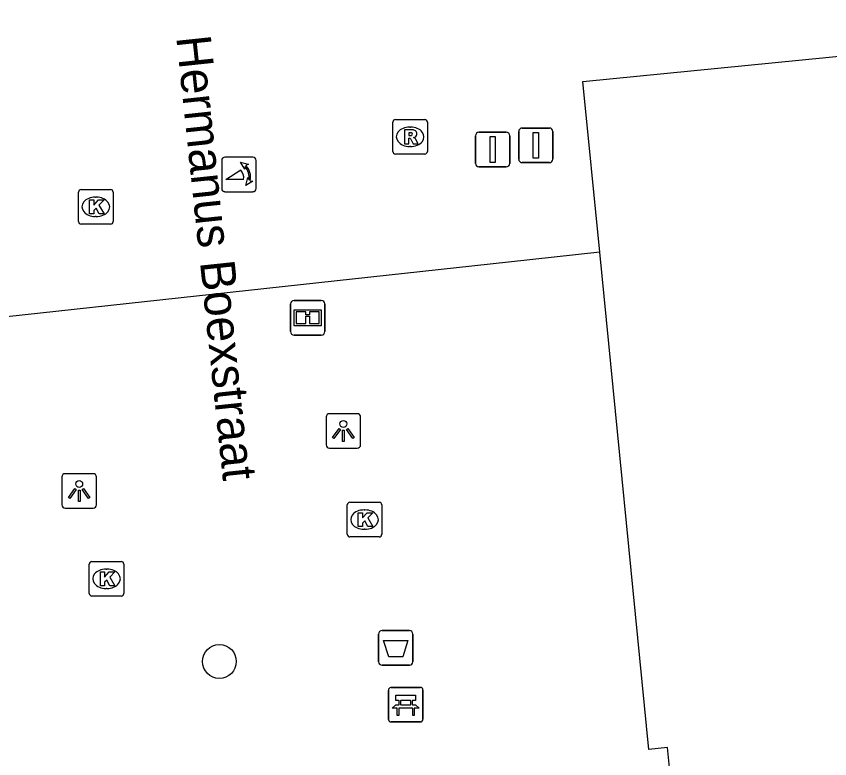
# Model space of a CAD drawing. Extents: x 161087 to 161922, y 382574 to 383873.
# Drawn here: x 161308.53 to 161332.08, y 383529.31 to 383550.79 of the extents above; entities that cross this region are included whole.
import ezdxf

# ---------------------------------------------------------------- set-up
doc = ezdxf.new("R2010")
doc.units = 0
for name, color, linetype in [('IMGEO_Afsluitpaal', 7, 'Continuous'), ('IMGEO_Afvalbak', 7, 'Continuous'), ('IMGEO_Bank', 7, 'Continuous'), ('IMGEO_Boom', 7, 'Continuous'), ('IMGEO_Informatiebord', 7, 'Continuous'), ('IMGEO_Kolk', 7, 'Continuous'), ('IMGEO_Lichtpunt', 7, 'Continuous'), ('IMGEO_Openbare_ruimte_label', 7, 'Continuous'), ('IMGEO_Pand', 7, 'Continuous'), ('IMGEO_Poller', 7, 'Continuous'), ('IMGEO_Rioolput', 7, 'Continuous'), ('IMGEO_Voetgangersgebied_open', 7, 'Continuous')]:
    doc.layers.add(name, color=color, linetype=linetype)

msp = doc.modelspace()

# ---------------------------------------------------------------- linework, layer by layer
at = {"layer": 'IMGEO_Afsluitpaal'}
for p, q in [((161321.929, 383547.433), (161322.719, 383547.433)), ((161322.719, 383547.433), (161321.929, 383547.433)), ((161323.079, 383546.655), (161323.079, 383547.455)), ((161323.079, 383547.455), (161323.079, 383546.655)), ((161323.179, 383547.555), (161323.969, 383547.555)), ((161323.969, 383547.555), (161323.179, 383547.555)), ((161324.069, 383547.455), (161324.069, 383546.655)), ((161324.069, 383546.655), (161324.069, 383547.455)), ((161321.829, 383546.533), (161321.829, 383547.333)), ((161321.829, 383547.333), (161321.829, 383546.533)), ((161322.819, 383547.333), (161322.819, 383546.533)), ((161322.819, 383546.533), (161322.819, 383547.333)), ((161322.719, 383546.433), (161321.929, 383546.433)), ((161321.929, 383546.433), (161322.719, 383546.433)), ((161323.969, 383546.555), (161323.179, 383546.555)), ((161323.179, 383546.555), (161323.969, 383546.555))]:
    msp.add_line(p, q, dxfattribs=at)
for points in [[(161323.499, 383547.43), (161323.649, 383547.43), (161323.649, 383546.68), (161323.499, 383546.68), (161323.499, 383547.43)], [(161322.249, 383547.308), (161322.399, 383547.308), (161322.399, 383546.558), (161322.249, 383546.558), (161322.249, 383547.308)]]:
    msp.add_lwpolyline(points, dxfattribs=at)
for centre, start, end in [((161321.929, 383547.333), 90, 180), ((161321.929, 383547.333), 90, 180), ((161322.719, 383547.333), 0, 90), ((161322.719, 383547.333), 360, 90), ((161323.179, 383547.455), 90, 180), ((161323.179, 383547.455), 90, 180), ((161323.969, 383547.455), 0, 90), ((161323.969, 383547.455), 360, 90), ((161323.179, 383546.655), 180, 270), ((161323.179, 383546.655), 180, 270), ((161323.969, 383546.655), 270, 0), ((161323.969, 383546.655), 270, 0), ((161321.929, 383546.533), 180, 270), ((161321.929, 383546.533), 180, 270), ((161322.719, 383546.533), 270, 0), ((161322.719, 383546.533), 270, 0)]:
    msp.add_arc(centre, 0.1, start, end, dxfattribs=at)
at = {"layer": 'IMGEO_Afvalbak'}
for p, q in [((161319.123, 383533.013), (161319.913, 383533.013)), ((161319.913, 383533.013), (161319.123, 383533.013)), ((161319.023, 383532.113), (161319.023, 383532.913)), ((161319.023, 383532.913), (161319.023, 383532.113)), ((161320.013, 383532.913), (161320.013, 383532.113)), ((161320.013, 383532.113), (161320.013, 383532.913)), ((161319.913, 383532.013), (161319.123, 383532.013)), ((161319.123, 383532.013), (161319.913, 383532.013))]:
    msp.add_line(p, q, dxfattribs=at)
msp.add_lwpolyline([(161319.166, 383532.727), (161319.87, 383532.727), (161319.721, 383532.257), (161319.315, 383532.257), (161319.166, 383532.727)], dxfattribs=at)
for centre, start, end in [((161319.123, 383532.913), 90, 180), ((161319.123, 383532.913), 90, 180), ((161319.913, 383532.913), 0, 90), ((161319.913, 383532.913), 360, 90), ((161319.123, 383532.113), 180, 270), ((161319.123, 383532.113), 180, 270), ((161319.913, 383532.113), 270, 0), ((161319.913, 383532.113), 270, 0)]:
    msp.add_arc(centre, 0.1, start, end, dxfattribs=at)
at = {"layer": 'IMGEO_Bank'}
for p, q in [((161319.382, 383531.37), (161320.223, 383531.37)), ((161320.223, 383531.37), (161319.382, 383531.37)), ((161319.307, 383530.445), (161319.307, 383531.286)), ((161319.307, 383531.286), (161319.307, 383530.445)), ((161320.307, 383531.295), (161320.307, 383530.454)), ((161320.307, 383530.454), (161320.307, 383531.295)), ((161319.616, 383530.876), (161319.616, 383530.982)), ((161319.66, 383530.982), (161319.66, 383530.876)), ((161319.948, 383530.988), (161319.666, 383530.988)), ((161319.954, 383530.876), (161319.954, 383530.982)), ((161319.998, 383530.982), (161319.998, 383530.876)), ((161320.004, 383530.768), (161319.611, 383530.768)), ((161319.666, 383530.87), (161319.948, 383530.87)), ((161320.232, 383530.37), (161319.391, 383530.37)), ((161319.391, 383530.37), (161320.232, 383530.37))]:
    msp.add_line(p, q, dxfattribs=at)
for points in [[(161319.61, 383530.988), (161319.524, 383530.988), (161319.524, 383531.149), (161320.087, 383531.149), (161320.087, 383530.988), (161320.004, 383530.988)], [(161319.554, 383530.768), (161319.412, 383530.768), (161319.524, 383530.87), (161319.61, 383530.87)], [(161319.604, 383530.761), (161319.604, 383530.554), (161319.561, 383530.554), (161319.561, 383530.761)], [(161320.004, 383530.87), (161320.087, 383530.87), (161320.199, 383530.768), (161320.06, 383530.768)], [(161320.054, 383530.761), (161320.054, 383530.554), (161320.01, 383530.554), (161320.01, 383530.761)]]:
    msp.add_lwpolyline(points, dxfattribs=at)
for centre, radius, start, end in [((161319.385, 383531.292), 0.0779, 92.4484, 184.2845), ((161319.385, 383531.292), 0.0779, 92.4484, 184.2845), ((161320.229, 383531.292), 0.0779, 2.4484, 94.2845), ((161320.229, 383531.292), 0.0779, 2.4484, 94.2845), ((161319.609, 383530.981), 0.00671, 2.8957, 87.1043), ((161319.609, 383530.877), 0.00671, 272.8957, 357.1043), ((161319.666, 383530.981), 0.00671, 92.8957, 177.1043), ((161319.666, 383530.877), 0.00671, 182.8957, 267.1043), ((161319.948, 383530.981), 0.00671, 2.8957, 87.1043), ((161319.948, 383530.877), 0.00671, 272.8957, 357.1043), ((161320.005, 383530.981), 0.00671, 92.8957, 177.1043), ((161320.005, 383530.877), 0.00671, 182.8957, 267.1043), ((161319.554, 383530.761), 0.00671, 2.8957, 87.1043), ((161319.611, 383530.761), 0.00671, 92.8957, 177.1043), ((161320.003, 383530.761), 0.00671, 2.8957, 87.1043), ((161320.06, 383530.761), 0.00671, 92.8957, 177.1043), ((161319.385, 383530.448), 0.0779, 182.4484, 274.2845), ((161319.385, 383530.448), 0.0779, 182.4484, 274.2845), ((161320.229, 383530.448), 0.0779, 272.4484, 4.2845), ((161320.229, 383530.448), 0.0779, 272.4484, 4.2845)]:
    msp.add_arc(centre, radius, start, end, dxfattribs=at)
at = {"layer": 'IMGEO_Boom'}
msp.add_circle((161314.414, 383532.122), 0.489, dxfattribs=at)
at = {"layer": 'IMGEO_Informatiebord'}
for p, q in [((161316.475, 383541.666), (161316.475, 383542.466)), ((161316.475, 383542.466), (161316.475, 383541.666)), ((161316.575, 383542.566), (161317.365, 383542.566)), ((161317.365, 383542.566), (161316.575, 383542.566)), ((161317.465, 383542.466), (161317.465, 383541.666)), ((161317.465, 383541.666), (161317.465, 383542.466)), ((161317.365, 383541.566), (161316.575, 383541.566)), ((161316.575, 383541.566), (161317.365, 383541.566))]:
    msp.add_line(p, q, dxfattribs=at)
for points in [[(161316.576, 383542.298), (161317.364, 383542.298), (161317.364, 383541.834), (161316.576, 383541.834), (161316.576, 383542.298)], [(161316.641, 383542.233), (161316.641, 383541.899), (161316.916, 383541.899), (161316.917, 383542.112), (161317.021, 383542.113), (161317.022, 383541.899), (161317.299, 383541.899), (161317.299, 383542.233), (161317.023, 383542.233), (161317.023, 383542.153), (161316.917, 383542.153), (161316.917, 383542.233), (161316.641, 383542.233)]]:
    msp.add_lwpolyline(points, dxfattribs=at)
for centre, start, end in [((161316.575, 383542.466), 90, 180), ((161316.575, 383542.466), 90, 180), ((161317.365, 383542.466), 0, 90), ((161317.365, 383542.466), 360, 90), ((161316.575, 383541.666), 180, 270), ((161316.575, 383541.666), 180, 270), ((161317.365, 383541.666), 270, 0), ((161317.365, 383541.666), 270, 0)]:
    msp.add_arc(centre, 0.1, start, end, dxfattribs=at)
at = {"layer": 'IMGEO_Kolk'}
for p, q in [((161310.411, 383545.775), (161311.263, 383545.775)), ((161310.336, 383544.849), (161310.336, 383545.701)), ((161310.824, 383545.555), (161310.849, 383545.555)), ((161311.337, 383545.701), (161311.337, 383544.849)), ((161311.263, 383544.775), (161310.411, 383544.775)), ((161310.847, 383544.995), (161310.822, 383544.995)), ((161318.115, 383535.8), (161318.115, 383536.652)), ((161318.19, 383536.726), (161319.042, 383536.726)), ((161319.116, 383536.652), (161319.116, 383535.8)), ((161318.603, 383536.506), (161318.628, 383536.506)), ((161318.626, 383535.946), (161318.601, 383535.946)), ((161319.042, 383535.726), (161318.19, 383535.726)), ((161310.647, 383534.088), (161310.647, 383534.94)), ((161310.722, 383535.014), (161311.574, 383535.014)), ((161311.648, 383534.94), (161311.648, 383534.088)), ((161311.135, 383534.794), (161311.16, 383534.794)), ((161311.158, 383534.234), (161311.133, 383534.234)), ((161311.574, 383534.014), (161310.722, 383534.014))]:
    msp.add_line(p, q, dxfattribs=at)
for points in [[(161310.411, 383545.775), (161311.263, 383545.775)], [(161310.336, 383544.849), (161310.336, 383545.701)], [(161311.337, 383545.701), (161311.337, 383544.849)], [(161310.657, 383545.475), (161310.78, 383545.475), (161310.78, 383545.324), (161310.91, 383545.475), (161311.074, 383545.475), (161310.928, 383545.324), (161311.081, 383545.075), (161310.929, 383545.075), (161310.844, 383545.239), (161310.78, 383545.172), (161310.78, 383545.075), (161310.657, 383545.075), (161310.657, 383545.475)], [(161311.263, 383544.775), (161310.411, 383544.775)], [(161318.115, 383535.8), (161318.115, 383536.652)], [(161318.19, 383536.726), (161319.042, 383536.726)], [(161319.116, 383536.652), (161319.116, 383535.8)], [(161318.436, 383536.426), (161318.559, 383536.426), (161318.559, 383536.275), (161318.689, 383536.426), (161318.853, 383536.426), (161318.707, 383536.275), (161318.86, 383536.026), (161318.708, 383536.026), (161318.623, 383536.19), (161318.559, 383536.123), (161318.559, 383536.026), (161318.436, 383536.026), (161318.436, 383536.426)], [(161319.042, 383535.726), (161318.19, 383535.726)], [(161310.647, 383534.088), (161310.647, 383534.94)], [(161310.722, 383535.014), (161311.574, 383535.014)], [(161311.648, 383534.94), (161311.648, 383534.088)], [(161310.968, 383534.714), (161311.091, 383534.714), (161311.091, 383534.563), (161311.221, 383534.714), (161311.385, 383534.714), (161311.239, 383534.563), (161311.392, 383534.314), (161311.24, 383534.314), (161311.155, 383534.478), (161311.091, 383534.411), (161311.091, 383534.314), (161310.968, 383534.314), (161310.968, 383534.714)], [(161311.574, 383534.014), (161310.722, 383534.014)]]:
    msp.add_lwpolyline(points, dxfattribs=at)
for centre, start, end in [((161310.413, 383545.699), 91.552, 178.448), ((161310.413, 383545.699), 91.552, 178.448), ((161311.261, 383545.699), 1.552, 88.448), ((161311.261, 383545.699), 1.552, 88.448), ((161310.413, 383544.851), 181.552, 268.448), ((161310.413, 383544.851), 181.552, 268.448), ((161311.261, 383544.851), 271.552, 358.448), ((161311.261, 383544.851), 271.552, 358.448), ((161318.192, 383536.65), 91.552, 178.448), ((161318.192, 383536.65), 91.552, 178.448), ((161319.04, 383536.65), 1.552, 88.448), ((161319.04, 383536.65), 1.552, 88.448), ((161318.192, 383535.802), 181.552, 268.448), ((161318.192, 383535.802), 181.552, 268.448), ((161319.04, 383535.802), 271.552, 358.448), ((161319.04, 383535.802), 271.552, 358.448), ((161310.724, 383534.938), 91.552, 178.448), ((161310.724, 383534.938), 91.552, 178.448), ((161311.572, 383534.938), 1.552, 88.448), ((161311.572, 383534.938), 1.552, 88.448), ((161310.724, 383534.09), 181.552, 268.448), ((161310.724, 383534.09), 181.552, 268.448), ((161311.572, 383534.09), 271.552, 358.448), ((161311.572, 383534.09), 271.552, 358.448)]:
    msp.add_arc(centre, 0.0765, start, end, dxfattribs=at)
for centre, major_axis, ratio, start_param, end_param in [((161310.823, 383545.275), (-0.387, 0.002), 0.722429, 4.712389, 7.853982), ((161310.848, 383545.275), (-0.39, 0.002), 0.717154, 1.570796, 4.712389), ((161318.602, 383536.226), (-0.387, 0.002), 0.722429, 4.712389, 7.853982), ((161318.627, 383536.226), (-0.39, 0.002), 0.717154, 1.570796, 4.712389), ((161311.134, 383534.514), (-0.387, 0.002), 0.722429, 4.712389, 7.853982), ((161311.159, 383534.514), (-0.39, 0.002), 0.717154, 1.570796, 4.712389)]:
    msp.add_ellipse(centre, major_axis=major_axis, ratio=ratio, start_param=start_param, end_param=end_param, dxfattribs=at)
at = {"layer": 'IMGEO_Lichtpunt'}
for p, q in [((161317.505, 383539.196), (161317.505, 383538.389)), ((161317.505, 383539.196), (161317.505, 383538.389)), ((161318.407, 383539.291), (161317.599, 383539.291)), ((161318.407, 383539.291), (161317.599, 383539.291)), ((161318.501, 383538.389), (161318.501, 383539.196)), ((161318.501, 383538.389), (161318.501, 383539.196)), ((161317.599, 383538.295), (161318.407, 383538.295)), ((161317.599, 383538.295), (161318.407, 383538.295)), ((161310.758, 383537.555), (161309.95, 383537.555)), ((161310.758, 383537.555), (161309.95, 383537.555)), ((161309.856, 383537.46), (161309.856, 383536.653)), ((161309.856, 383537.46), (161309.856, 383536.653)), ((161310.852, 383536.653), (161310.852, 383537.46)), ((161310.852, 383536.653), (161310.852, 383537.46)), ((161309.95, 383536.559), (161310.758, 383536.559)), ((161309.95, 383536.559), (161310.758, 383536.559))]:
    msp.add_line(p, q, dxfattribs=at)
for points in [[(161317.879, 383538.86), (161317.918, 383538.832), (161317.73, 383538.57), (161317.692, 383538.597), (161317.879, 383538.86)], [(161317.981, 383538.812), (161318.028, 383538.812), (161318.028, 383538.49), (161317.981, 383538.49), (161317.981, 383538.812)], [(161318.091, 383538.832), (161318.129, 383538.859), (161318.316, 383538.597), (161318.277, 383538.569), (161318.091, 383538.832)], [(161310.23, 383537.124), (161310.269, 383537.096), (161310.081, 383536.834), (161310.043, 383536.861), (161310.23, 383537.124)], [(161310.332, 383537.076), (161310.379, 383537.076), (161310.379, 383536.754), (161310.332, 383536.754), (161310.332, 383537.076)], [(161310.442, 383537.096), (161310.48, 383537.123), (161310.667, 383536.861), (161310.628, 383536.833), (161310.442, 383537.096)]]:
    msp.add_lwpolyline(points, dxfattribs=at)
for centre in [(161318.004, 383538.994), (161310.355, 383537.258)]:
    msp.add_circle(centre, 0.0994, dxfattribs=at)
for centre, start, end in [((161317.599, 383539.196), 90, 180), ((161317.599, 383539.196), 90, 180), ((161318.407, 383539.196), 0, 90), ((161318.407, 383539.196), 0, 90), ((161317.599, 383538.389), 180, 270), ((161317.599, 383538.389), 180, 270), ((161318.407, 383538.389), 270, 0), ((161318.407, 383538.389), 270, 360), ((161309.95, 383537.46), 90, 180), ((161309.95, 383537.46), 90, 180), ((161310.758, 383537.46), 0, 90), ((161310.758, 383537.46), 0, 90), ((161309.95, 383536.653), 180, 270), ((161309.95, 383536.653), 180, 270), ((161310.758, 383536.653), 270, 0), ((161310.758, 383536.653), 270, 360)]:
    msp.add_arc(centre, 0.0946, start, end, dxfattribs=at)
at = {"layer": 'IMGEO_Pand'}
for points in [[(161325.425, 383543.964), (161324.935, 383548.905), (161343.791, 383550.761), (161344.073, 383550.789), (161348.11, 383547.853), (161354.469, 383543.195)], [(161330.852, 383503.563), (161329.023, 383510.668), (161330.05, 383510.932), (161329.1, 383516.914), (161328.045, 383516.81), (161327.017, 383527.244), (161327.556, 383527.9), (161327.388, 383529.631), (161326.85, 383529.577), (161325.425, 383543.964)]]:
    msp.add_lwpolyline(points, dxfattribs=at)
at = {"layer": 'IMGEO_Poller'}
for p, q in [((161315.383, 383546.711), (161314.575, 383546.711)), ((161315.383, 383546.711), (161314.575, 383546.711)), ((161314.481, 383546.616), (161314.481, 383545.809)), ((161314.481, 383546.616), (161314.481, 383545.809)), ((161315.477, 383545.809), (161315.477, 383546.616)), ((161315.477, 383545.809), (161315.477, 383546.616)), ((161314.575, 383545.714), (161315.383, 383545.714)), ((161314.575, 383545.714), (161315.383, 383545.714))]:
    msp.add_line(p, q, dxfattribs=at)
for points in [[(161315.16, 383546.44), (161315.148, 383546.367), (161315.023, 383546.572)], [(161315.023, 383546.572), (161315.254, 383546.506), (161315.183, 383546.474)], [(161315.116, 383546.067), (161314.603, 383546.067), (161315.033, 383546.342)], [(161315.176, 383545.895), (161315.242, 383546.126), (161315.272, 383546.058)], [(161315.308, 383546.031), (161315.38, 383546.02), (161315.176, 383545.895)]]:
    msp.add_lwpolyline(points, dxfattribs=at)
for centre, radius, start, end in [((161314.575, 383546.616), 0.0946, 90, 180), ((161314.575, 383546.616), 0.0946, 90, 180), ((161315.383, 383546.616), 0.0946, 0, 90), ((161315.383, 383546.616), 0.0946, 0, 90), ((161314.802, 383546.127), 0.476, 351.7527, 41.1691), ((161314.802, 383546.127), 0.516, 349.3569, 42.2912), ((161314.788, 383546.117), 0.332, 351.3247, 42.4854), ((161314.575, 383545.809), 0.0946, 180, 270), ((161314.575, 383545.809), 0.0946, 180, 270), ((161315.383, 383545.809), 0.0946, 270, 0), ((161315.383, 383545.809), 0.0946, 270, 0)]:
    msp.add_arc(centre, radius, start, end, dxfattribs=at)
at = {"layer": 'IMGEO_Rioolput'}
for p, q in [((161319.435, 383546.876), (161319.435, 383547.728)), ((161319.51, 383547.802), (161320.362, 383547.802)), ((161320.436, 383547.728), (161320.436, 383546.876)), ((161319.923, 383547.582), (161319.948, 383547.582)), ((161319.946, 383547.022), (161319.921, 383547.022)), ((161320.362, 383546.802), (161319.51, 383546.802))]:
    msp.add_line(p, q, dxfattribs=at)
for points in [[(161319.435, 383546.876), (161319.435, 383547.728)], [(161319.51, 383547.802), (161320.362, 383547.802)], [(161320.436, 383547.728), (161320.436, 383546.876)], [(161320.024, 383547.5), (161319.772, 383547.502), (161319.772, 383547.102)], [(161319.95, 383547.421), (161319.896, 383547.421), (161319.896, 383547.34)], [(161319.772, 383547.102), (161319.896, 383547.102), (161319.896, 383547.264), (161319.907, 383547.264)], [(161319.896, 383547.34), (161319.948, 383547.34)], [(161319.954, 383547.235), (161320.025, 383547.102), (161320.165, 383547.102), (161320.1, 383547.228)], [(161320.362, 383546.802), (161319.51, 383546.802)]]:
    msp.add_lwpolyline(points, dxfattribs=at)
for centre, radius, start, end in [((161319.512, 383547.726), 0.0765, 91.552, 178.448), ((161319.512, 383547.726), 0.0765, 91.552, 178.448), ((161320.36, 383547.726), 0.0765, 1.552, 88.448), ((161320.36, 383547.726), 0.0765, 1.552, 88.448), ((161319.956, 383547.325), 0.0964, 77.0061, 93.1865), ((161319.97, 383547.382), 0.0378, 276.6634, 79.6772), ((161320.023, 383547.39), 0.109, 350.3612, 89.416), ((161320.021, 383547.39), 0.112, 277.5842, 350.9817), ((161319.906, 383547.211), 0.0533, 26.0293, 88.6989), ((161319.932, 383547.529), 0.19, 274.7715, 282.9687), ((161320.005, 383547.175), 0.108, 29.5134, 73.7905), ((161319.512, 383546.878), 0.0765, 181.552, 268.448), ((161319.512, 383546.878), 0.0765, 181.552, 268.448), ((161320.36, 383546.878), 0.0765, 271.552, 358.448), ((161320.36, 383546.878), 0.0765, 271.552, 358.448)]:
    msp.add_arc(centre, radius, start, end, dxfattribs=at)
for centre, major_axis, ratio, start_param, end_param in [((161319.922, 383547.302), (-0.387, 0.002), 0.722429, 4.712389, 7.853982), ((161319.947, 383547.302), (-0.39, 0.002), 0.717154, 1.570796, 4.712389)]:
    msp.add_ellipse(centre, major_axis=major_axis, ratio=ratio, start_param=start_param, end_param=end_param, dxfattribs=at)
at = {"layer": 'IMGEO_Voetgangersgebied_open'}
msp.add_lwpolyline([(161325.425, 383543.964), (161322.782, 383543.676), (161306.212, 383541.87), (161304.51, 383541.685)], dxfattribs=at)

# ---------------------------------------------------------------- texts
at = {"layer": 'IMGEO_Openbare_ruimte_label'}
msp.add_text('Hermanus Boexstraat', height=1, rotation=276.03, dxfattribs=at).set_placement((161313.163, 383550.188))

doc.saveas('drawing.dxf')
